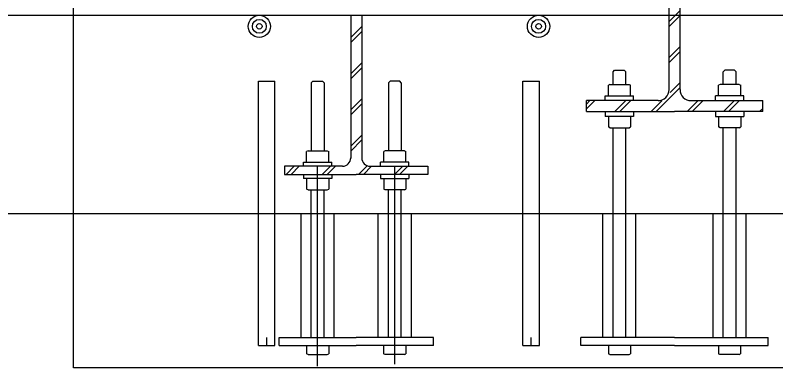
# Model space of a CAD drawing. Extents: x 0 to 320, y -4 to 473.
# Drawn here: x 26.664 to 29.538, y 15.09 to 16.424 of the extents above; entities that cross this region are included whole.
import ezdxf

# ---------------------------------------------------------------- set-up
doc = ezdxf.new("R2010")
doc.units = 0
for name, color, linetype in [('Level 2', 7, 'Continuous'), ('Level 3', 7, 'Continuous'), ('Level 44', 7, 'Continuous'), ('Level 50', 7, 'Continuous')]:
    doc.layers.add(name, color=color, linetype=linetype)

msp = doc.modelspace()

# ---------------------------------------------------------------- linework, layer by layer
at = {"layer": 'Level 2'}
for p, q in [((26.8833, 15.0896), (26.8833, 16.8433)), ((29.1349, 16.1423), (29.1349, 16.6423)), ((29.1766, 16.1423), (29.1766, 16.6423)), ((27.9318, 16.4236), (27.9318, 15.8809)), ((27.9735, 16.4236), (27.9735, 15.8809)), ((29.1349, 16.4001), (29.1766, 16.4418)), ((29.1349, 16.3813), (29.1766, 16.423)), ((27.9318, 16.3388), (27.9735, 16.3804)), ((27.9318, 16.3199), (27.9735, 16.3616)), ((29.1349, 16.2634), (29.1766, 16.3051)), ((29.1349, 16.2446), (29.1766, 16.2863)), ((27.9318, 16.2021), (27.9735, 16.2437)), ((27.9318, 16.1832), (27.9735, 16.2249)), ((28.9232, 16.2092), (28.9292, 16.2153)), ((28.9292, 16.2153), (28.9656, 16.2153)), ((28.9717, 16.2092), (28.9656, 16.2153)), ((29.3398, 16.2092), (29.3459, 16.2153)), ((29.3823, 16.2153), (29.3459, 16.2153)), ((29.3883, 16.2092), (29.3823, 16.2153)), ((28.9232, 16.1618), (28.9232, 16.2092)), ((28.9717, 16.1618), (28.9717, 16.2092)), ((29.3398, 16.1618), (29.3398, 16.2092)), ((29.3883, 16.1618), (29.3883, 16.2092)), ((27.5828, 15.1736), (27.5828, 16.1736)), ((27.6453, 15.1736), (27.6453, 16.1736)), ((27.7824, 16.1675), (27.7885, 16.1736)), ((27.7826, 16.1675), (27.7826, 15.9107)), ((27.7885, 16.1736), (27.8249, 16.1736)), ((27.8309, 16.1675), (27.8249, 16.1736)), ((27.8311, 16.1675), (27.8311, 15.9107)), ((28.0742, 16.1675), (28.0742, 15.9107)), ((28.0743, 16.1675), (28.0804, 16.1736)), ((28.1168, 16.1736), (28.0804, 16.1736)), ((28.1228, 16.1675), (28.1168, 16.1736)), ((28.1227, 16.1675), (28.1227, 15.9107)), ((28.5828, 15.1736), (28.5828, 16.1736)), ((28.6453, 15.1736), (28.6453, 16.1736)), ((28.9112, 16.1618), (28.9056, 16.1586)), ((28.9056, 16.1188), (28.9056, 16.1586)), ((28.9112, 16.1618), (28.9837, 16.1618)), ((28.9837, 16.1618), (28.9893, 16.1586)), ((28.9893, 16.1188), (28.9893, 16.1586)), ((29.1766, 16.1684), (29.1391, 16.1309)), ((29.3278, 16.1618), (29.3222, 16.1586)), ((29.3222, 16.1188), (29.3222, 16.1586)), ((29.4003, 16.1618), (29.3278, 16.1618)), ((29.4003, 16.1618), (29.4059, 16.1586)), ((29.4059, 16.1188), (29.4059, 16.1586)), ((29.0861, 16.059), (29.1766, 16.1495)), ((27.9318, 16.0654), (27.9735, 16.107)), ((29.0933, 16.1007), (28.8224, 16.1007)), ((28.8224, 16.059), (28.8224, 16.1007)), ((28.8224, 16.0688), (28.8543, 16.1007)), ((28.8224, 16.0876), (28.8354, 16.1007)), ((28.8939, 16.1188), (29.0009, 16.1188)), ((28.8939, 16.1007), (28.8939, 16.1188)), ((28.9232, 16.1173), (28.9232, 16.1188)), ((28.9305, 16.059), (28.9722, 16.1007)), ((28.9493, 16.059), (28.991, 16.1007)), ((28.9717, 16.1173), (28.9717, 16.1188)), ((29.0009, 16.1007), (29.0009, 16.1188)), ((29.2039, 16.059), (29.2456, 16.1007)), ((29.2183, 16.1007), (29.4891, 16.1007)), ((29.2228, 16.059), (29.2644, 16.1007)), ((29.4176, 16.1188), (29.3106, 16.1188)), ((29.3106, 16.1007), (29.3106, 16.1188)), ((29.3398, 16.1173), (29.3398, 16.1188)), ((29.3406, 16.059), (29.3823, 16.1007)), ((29.3595, 16.059), (29.4011, 16.1007)), ((29.3883, 16.1173), (29.3883, 16.1188)), ((29.4176, 16.1007), (29.4176, 16.1188)), ((29.4891, 16.059), (29.4891, 16.1007)), ((27.9318, 16.0465), (27.9735, 16.0882)), ((29.0672, 16.059), (29.1075, 16.0993)), ((29.4773, 16.059), (29.4891, 16.0708)), ((28.8224, 16.059), (29.1558, 16.059)), ((28.8939, 16.059), (28.8939, 16.0407)), ((28.9232, 16.0422), (28.9232, 16.0407)), ((28.9717, 16.0422), (28.9717, 16.0407)), ((29.0009, 16.059), (29.0009, 16.0407)), ((29.4891, 16.059), (29.1558, 16.059)), ((29.3106, 16.059), (29.3106, 16.0407)), ((29.3398, 16.0422), (29.3398, 16.0407)), ((29.3883, 16.0422), (29.3883, 16.0407)), ((29.4176, 16.059), (29.4176, 16.0407)), ((29.0009, 16.0407), (28.8939, 16.0407)), ((28.9056, 16.0407), (28.9056, 16.001)), ((28.9893, 16.0407), (28.9893, 16.001)), ((29.3106, 16.0407), (29.4176, 16.0407)), ((29.3222, 16.0407), (29.3222, 16.001)), ((29.4059, 16.0407), (29.4059, 16.001)), ((28.9112, 15.9977), (28.9056, 16.001)), ((28.9112, 15.9977), (28.9837, 15.9977)), ((28.9232, 15.2048), (28.9232, 15.9977)), ((28.9717, 15.2048), (28.9717, 15.9977)), ((28.9837, 15.9977), (28.9893, 16.001)), ((29.3278, 15.9977), (29.3222, 16.001)), ((29.4003, 15.9977), (29.3278, 15.9977)), ((29.3398, 15.2048), (29.3398, 15.9977)), ((29.3883, 15.2048), (29.3883, 15.9977)), ((29.4003, 15.9977), (29.4059, 16.001)), ((27.9318, 15.9286), (27.9735, 15.9703)), ((27.9318, 15.9098), (27.9735, 15.9515)), ((27.7705, 15.9107), (27.7649, 15.9075)), ((27.7649, 15.8677), (27.7649, 15.9075)), ((27.7705, 15.9107), (27.8431, 15.9107)), ((27.8431, 15.9107), (27.8487, 15.9075)), ((27.8487, 15.8677), (27.8487, 15.9075)), ((28.0622, 15.9107), (28.0566, 15.9075)), ((28.0566, 15.8677), (28.0566, 15.9075)), ((28.1347, 15.9107), (28.0622, 15.9107)), ((28.1347, 15.9107), (28.1403, 15.9075)), ((28.1403, 15.8677), (28.1403, 15.9075)), ((27.9005, 15.8521), (27.6818, 15.8521)), ((27.6818, 15.8521), (27.6818, 15.8209)), ((27.6873, 15.8209), (27.7186, 15.8521)), ((27.7062, 15.8209), (27.7374, 15.8521)), ((27.7533, 15.8677), (27.8603, 15.8677)), ((27.7533, 15.8521), (27.7533, 15.8677)), ((27.7826, 15.8662), (27.7826, 15.8677)), ((27.8068, 15.0961), (27.8068, 15.8496)), ((27.824, 15.8209), (27.8553, 15.8521)), ((27.8311, 15.8662), (27.8311, 15.8677)), ((27.8429, 15.8209), (27.8741, 15.8521)), ((27.8603, 15.8521), (27.8603, 15.8677)), ((27.9607, 15.8209), (27.9939, 15.8541)), ((27.9796, 15.8209), (28.0108, 15.8521)), ((28.0047, 15.8521), (28.2235, 15.8521)), ((28.152, 15.8677), (28.0449, 15.8677)), ((28.0449, 15.8521), (28.0449, 15.8677)), ((28.0742, 15.8662), (28.0742, 15.8677)), ((28.0974, 15.8209), (28.1287, 15.8521)), ((28.0985, 15.1031), (28.0985, 15.8496)), ((28.1163, 15.8209), (28.1475, 15.8521)), ((28.1227, 15.8662), (28.1227, 15.8677)), ((28.152, 15.8521), (28.152, 15.8677)), ((28.2235, 15.8521), (28.2235, 15.8209)), ((27.6818, 15.8209), (27.9526, 15.8209)), ((27.7533, 15.8209), (27.7533, 15.8053)), ((27.8603, 15.8209), (27.8603, 15.8053)), ((28.2235, 15.8209), (27.9526, 15.8209)), ((28.0449, 15.8209), (28.0449, 15.8053)), ((28.152, 15.8209), (28.152, 15.8053)), ((27.8603, 15.8053), (27.7533, 15.8053)), ((27.7649, 15.8053), (27.7649, 15.7655)), ((27.7826, 15.8068), (27.7826, 15.8053)), ((27.8311, 15.8068), (27.8311, 15.8053)), ((27.8487, 15.8053), (27.8487, 15.7655)), ((28.0449, 15.8053), (28.152, 15.8053)), ((28.0566, 15.8053), (28.0566, 15.7655)), ((28.0742, 15.8068), (28.0742, 15.8053)), ((28.1227, 15.8068), (28.1227, 15.8053)), ((28.1403, 15.8053), (28.1403, 15.7655)), ((27.7705, 15.7623), (27.7649, 15.7655)), ((27.7705, 15.7623), (27.8431, 15.7623)), ((27.7826, 15.2048), (27.7826, 15.7623)), ((27.8311, 15.2048), (27.8311, 15.7623)), ((27.8431, 15.7623), (27.8487, 15.7655)), ((28.0622, 15.7623), (28.0566, 15.7655)), ((28.1347, 15.7623), (28.0622, 15.7623)), ((28.0742, 15.2048), (28.0742, 15.7623)), ((28.1227, 15.2048), (28.1227, 15.7623)), ((28.1347, 15.7623), (28.1403, 15.7655)), ((23.1141, 15.6736), (33.1141, 15.6736)), ((27.7443, 15.2048), (27.7443, 15.6736)), ((27.8693, 15.2048), (27.8693, 15.6736)), ((28.036, 15.2048), (28.036, 15.6736)), ((28.161, 15.2048), (28.161, 15.6736)), ((28.8849, 15.2048), (28.8849, 15.6736)), ((29.0099, 15.2048), (29.0099, 15.6736)), ((29.3016, 15.2048), (29.3016, 15.6736)), ((29.4266, 15.2048), (29.4266, 15.6736)), ((27.6141, 15.1736), (27.6141, 15.2048)), ((27.661, 15.2048), (27.9526, 15.2048)), ((27.661, 15.1736), (27.661, 15.2048)), ((28.2443, 15.2048), (27.9526, 15.2048)), ((28.2443, 15.1736), (28.2443, 15.2048)), ((28.6141, 15.1736), (28.6141, 15.2048)), ((29.1558, 15.2048), (28.8016, 15.2048)), ((28.8016, 15.1736), (28.8016, 15.2048)), ((29.1558, 15.2048), (29.5099, 15.2048)), ((29.5099, 15.1736), (29.5099, 15.2048)), ((27.661, 15.1736), (27.9526, 15.1736)), ((27.7652, 15.1734), (27.7652, 15.1428)), ((27.7828, 15.175), (27.7828, 15.1734)), ((27.8313, 15.175), (27.8313, 15.1734)), ((27.8489, 15.1734), (27.8489, 15.1428)), ((28.2443, 15.1736), (27.9526, 15.1736)), ((28.0563, 15.1734), (28.0563, 15.1428)), ((28.074, 15.175), (28.074, 15.1734)), ((28.1225, 15.175), (28.1225, 15.1734)), ((28.1401, 15.1734), (28.1401, 15.1428)), ((29.1558, 15.1736), (28.8016, 15.1736)), ((28.9058, 15.1734), (28.9058, 15.1428)), ((28.9234, 15.175), (28.9234, 15.1734)), ((28.9719, 15.175), (28.9719, 15.1734)), ((28.9895, 15.1734), (28.9895, 15.1428)), ((29.1558, 15.1736), (29.5099, 15.1736)), ((29.322, 15.1734), (29.322, 15.1428)), ((29.3396, 15.175), (29.3396, 15.1734)), ((29.3881, 15.175), (29.3881, 15.1734)), ((29.4057, 15.1734), (29.4057, 15.1428)), ((27.7708, 15.1395), (27.7652, 15.1428)), ((27.7708, 15.1395), (27.8433, 15.1395)), ((27.8433, 15.1395), (27.8489, 15.1428)), ((28.062, 15.1395), (28.0563, 15.1428)), ((28.1345, 15.1395), (28.062, 15.1395)), ((28.1345, 15.1395), (28.1401, 15.1428)), ((28.9114, 15.1395), (28.9058, 15.1428)), ((28.9114, 15.1395), (28.9839, 15.1395)), ((28.9839, 15.1395), (28.9895, 15.1428)), ((29.3276, 15.1395), (29.322, 15.1428)), ((29.4001, 15.1395), (29.3276, 15.1395)), ((29.4001, 15.1395), (29.4057, 15.1428)), ((30.7278, 15.0896), (26.8833, 15.0896))]:
    msp.add_line(p, q, dxfattribs=at)
for centre, radius, start, end in [((29.0933, 16.1423), 0.0417, 270, 0), ((29.2183, 16.1423), 0.0417, 180, 270), ((27.9005, 15.8834), 0.0313, 270, 360), ((28.0047, 15.8834), 0.0313, 180, 270)]:
    msp.add_arc(centre, radius, start, end, dxfattribs=at)
at = {"layer": 'Level 3'}
msp.add_line((23.4266, 16.4236), (32.8016, 16.4236), dxfattribs=at)
at = {"layer": 'Level 44'}
for p, q in [((27.5828, 16.1736), (27.6453, 16.1736)), ((28.5828, 16.1736), (28.6453, 16.1736)), ((27.5828, 15.1736), (27.6453, 15.1736)), ((28.5828, 15.1736), (28.6453, 15.1736))]:
    msp.add_line(p, q, dxfattribs=at)
at = {"layer": 'Level 50'}
for centre, radius in [((27.5863, 16.3814), 0.0422), ((28.6419, 16.3814), 0.0422), ((27.5863, 16.3814), 0.0264), ((27.5863, 16.3814), 0.0105), ((28.6419, 16.3814), 0.0264), ((28.6419, 16.3814), 0.0105)]:
    msp.add_circle(centre, radius, dxfattribs=at)

doc.saveas('drawing.dxf')
